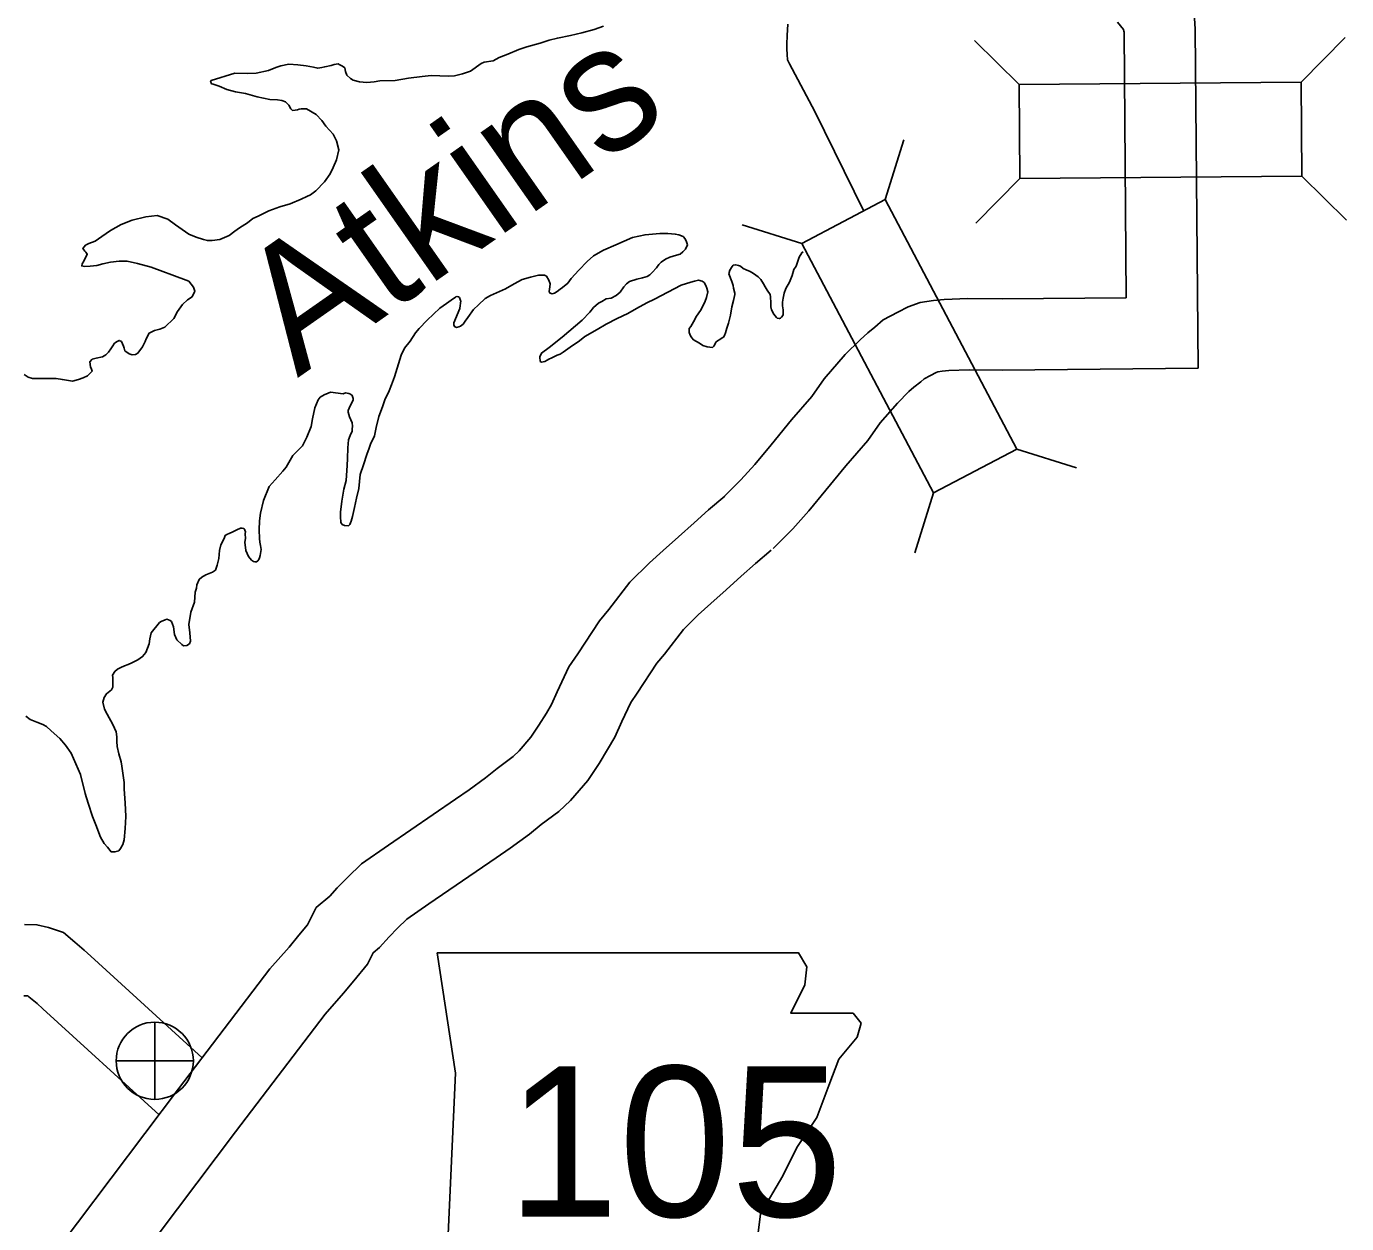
# Model space of a CAD drawing. Extents: x 1374139 to 1377472, y 1168351 to 1170484.
# Drawn here: x 1374794.6 to 1374850.2, y 1169894.4 to 1169944.8 of the extents above; entities that cross this region are included whole.
import ezdxf

# ---------------------------------------------------------------- set-up
doc = ezdxf.new("R2010")
doc.units = 0
doc.layers.add('Default', color=7, linetype='Continuous')

msp = doc.modelspace()

# ---------------------------------------------------------------- linework, layer by layer
at = {"layer": 'Default'}
for p, q in [((1374836.447, 1169942.342), (1374834.565, 1169944.193)), ((1374848.327, 1169942.44), (1374850.178, 1169944.322)), ((1374830.809, 1169937.499), (1374831.59, 1169940.021)), ((1374836.48, 1169938.382), (1374834.629, 1169936.5)), ((1374848.359, 1169938.48), (1374850.242, 1169936.628)), ((1374827.306, 1169935.653), (1374824.784, 1169936.434)), ((1374836.347, 1169926.989), (1374838.869, 1169926.208)), ((1374832.844, 1169925.143), (1374832.063, 1169922.621)), ((1374800.049, 1169899.608), (1374800.049, 1169902.858)), ((1374798.424, 1169901.233), (1374801.674, 1169901.233))]:
    msp.add_line(p, q, dxfattribs=at)
for points in [[(1374818.56, 1169944.665), (1374818.949, 1169944.796)], [(1374826.709, 1169944.883), (1374826.68, 1169944.412), (1374826.671, 1169944.042), (1374826.661, 1169943.842), (1374826.682, 1169943.611), (1374826.693, 1169943.381), (1374826.773, 1169943.211), (1374827.847, 1169941.201)], [(1374840.599, 1169944.974), (1374840.848, 1169944.654), (1374840.865, 1169944.597), (1374840.869, 1169944.541), (1374840.961, 1169933.366)], [(1374843.831, 1169945.136), (1374843.868, 1169944.672), (1374843.986, 1169930.395)], [(1374801.786, 1169935.919), (1374802.106, 1169935.819), (1374802.266, 1169935.769), (1374802.465, 1169935.77), (1374802.785, 1169935.821), (1374803.184, 1169935.982), (1374803.423, 1169936.162), (1374803.612, 1169936.313), (1374803.951, 1169936.514), (1374804.181, 1169936.695), (1374804.4, 1169936.805), (1374804.859, 1169937.027), (1374805.318, 1169937.198), (1374805.757, 1169937.319), (1374806.216, 1169937.52), (1374806.455, 1169937.631), (1374806.605, 1169937.701), (1374806.834, 1169937.862), (1374807.202, 1169938.243), (1374807.431, 1169938.584), (1374807.56, 1169938.855), (1374807.699, 1169939.165), (1374807.798, 1169939.596), (1374807.697, 1169939.976), (1374807.556, 1169940.246), (1374807.406, 1169940.416), (1374807.256, 1169940.596), (1374807.085, 1169940.826), (1374806.845, 1169941.076), (1374806.435, 1169941.325), (1374806.325, 1169941.325), (1374806.215, 1169941.325), (1374806.135, 1169941.305), (1374806.066, 1169941.284), (1374805.956, 1169941.264), (1374805.856, 1169941.254), (1374805.776, 1169941.324), (1374805.696, 1169941.474), (1374805.555, 1169941.614), (1374805.395, 1169941.674), (1374805.216, 1169941.693), (1374804.896, 1169941.713), (1374804.356, 1169941.822), (1374803.867, 1169941.961), (1374803.447, 1169942.04), (1374803.087, 1169942.139), (1374802.757, 1169942.279), (1374802.507, 1169942.358), (1374802.437, 1169942.378), (1374802.397, 1169942.478), (1374802.417, 1169942.518), (1374803.425, 1169942.821), (1374803.934, 1169942.812), (1374804.324, 1169942.823), (1374804.843, 1169942.934), (1374805.152, 1169943.055), (1374805.351, 1169943.135), (1374805.691, 1169943.196), (1374806.08, 1169943.167), (1374806.42, 1169943.128), (1374806.74, 1169943.068), (1374806.91, 1169943.028), (1374807.079, 1169943.059), (1374807.209, 1169943.089), (1374807.479, 1169943.14), (1374807.608, 1169943.18), (1374807.768, 1169943.211), (1374807.808, 1169943.191), (1374807.958, 1169943.121), (1374808.048, 1169943.041), (1374808.088, 1169942.891), (1374808.139, 1169942.741), (1374808.289, 1169942.591), (1374808.409, 1169942.521), (1374808.669, 1169942.452), (1374808.979, 1169942.432), (1374809.288, 1169942.453), (1374809.528, 1169942.493), (1374810.177, 1169942.515), (1374810.736, 1169942.606), (1374811.305, 1169942.687), (1374811.684, 1169942.718), (1374812.054, 1169942.709), (1374812.413, 1169942.7), (1374812.673, 1169942.71), (1374813.002, 1169942.791), (1374813.182, 1169942.852), (1374813.352, 1169942.902), (1374813.79, 1169943.223), (1374813.92, 1169943.284), (1374814.299, 1169943.345), (1374814.548, 1169943.475), (1374814.917, 1169943.626), (1374815.386, 1169943.818), (1374815.716, 1169943.928), (1374816.274, 1169944.09), (1374816.654, 1169944.211), (1374817.003, 1169944.302), (1374817.552, 1169944.413), (1374818.031, 1169944.524), (1374818.56, 1169944.665)], [(1374827.847, 1169941.201), (1374829.917, 1169937.017)], [(1374794.551, 1169930.136), (1374794.711, 1169930.026), (1374794.901, 1169929.966), (1374795.071, 1169929.957), (1374795.271, 1169929.967), (1374795.471, 1169929.968), (1374795.89, 1169929.968), (1374796.16, 1169929.919), (1374796.579, 1169929.85), (1374796.589, 1169929.85), (1374796.839, 1169929.92), (1374797.038, 1169929.991), (1374797.218, 1169930.071), (1374797.417, 1169930.272), (1374797.387, 1169930.362), (1374797.347, 1169930.452), (1374797.316, 1169930.672), (1374797.416, 1169930.773), (1374797.585, 1169930.823), (1374797.845, 1169930.874), (1374797.985, 1169930.954), (1374798.094, 1169931.075), (1374798.194, 1169931.215), (1374798.283, 1169931.345), (1374798.353, 1169931.446), (1374798.462, 1169931.526), (1374798.552, 1169931.566), (1374798.642, 1169931.516), (1374798.733, 1169931.326), (1374798.753, 1169931.236), (1374798.783, 1169931.136), (1374798.973, 1169930.996), (1374799.093, 1169930.957), (1374799.233, 1169930.977), (1374799.333, 1169931.027), (1374799.532, 1169931.298), (1374799.651, 1169931.518), (1374799.69, 1169931.639), (1374799.81, 1169931.879), (1374800.039, 1169931.98), (1374800.259, 1169932.04), (1374800.468, 1169932.121), (1374800.857, 1169932.492), (1374801.006, 1169932.783), (1374801.214, 1169933.084), (1374801.434, 1169933.274), (1374801.623, 1169933.405), (1374801.732, 1169933.646), (1374801.682, 1169933.816), (1374801.481, 1169934.056), (1374800.772, 1169934.334), (1374800.382, 1169934.464), (1374799.892, 1169934.653), (1374799.322, 1169934.812), (1374798.893, 1169934.901), (1374798.553, 1169934.9), (1374798.184, 1169934.86), (1374797.864, 1169934.789), (1374797.605, 1169934.728), (1374797.335, 1169934.688), (1374797.095, 1169934.677), (1374796.976, 1169934.707), (1374796.985, 1169934.797), (1374797.055, 1169934.907), (1374797.204, 1169935.198), (1374797.144, 1169935.288), (1374797.104, 1169935.328), (1374797.023, 1169935.438), (1374797.133, 1169935.578), (1374797.273, 1169935.649), (1374797.542, 1169935.749), (1374797.821, 1169935.94), (1374798.19, 1169936.201), (1374798.629, 1169936.452), (1374799.097, 1169936.634), (1374799.676, 1169936.765), (1374800.156, 1169936.826), (1374800.605, 1169936.677), (1374800.926, 1169936.437), (1374801.196, 1169936.238), (1374801.486, 1169936.048), (1374801.786, 1169935.919)], [(1374823.54, 1169931.269), (1374823.43, 1169931.279), (1374823.31, 1169931.299), (1374823.13, 1169931.348), (1374822.99, 1169931.448), (1374822.86, 1169931.528), (1374822.74, 1169931.588), (1374822.67, 1169931.678), (1374822.61, 1169931.758), (1374822.55, 1169931.908), (1374822.559, 1169932.068), (1374822.619, 1169932.148), (1374822.738, 1169932.349), (1374822.867, 1169932.589), (1374823.027, 1169932.83), (1374823.126, 1169933.01), (1374823.225, 1169933.221), (1374823.285, 1169933.371), (1374823.334, 1169933.612), (1374823.304, 1169933.762), (1374823.253, 1169933.882), (1374823.183, 1169934.012), (1374823.103, 1169934.062), (1374822.953, 1169934.102), (1374822.783, 1169934.061), (1374822.624, 1169934.021), (1374822.215, 1169933.89), (1374821.098, 1169933.307), (1374820.769, 1169933.146), (1374820.33, 1169932.914), (1374819.971, 1169932.703), (1374819.522, 1169932.492), (1374819.063, 1169932.251), (1374818.674, 1169932.03), (1374818.166, 1169931.738), (1374817.937, 1169931.548), (1374817.548, 1169931.286), (1374817.249, 1169931.076), (1374817.119, 1169930.995), (1374817, 1169930.945), (1374816.77, 1169930.834), (1374816.651, 1169930.774), (1374816.581, 1169930.734), (1374816.471, 1169930.683), (1374816.331, 1169930.653), (1374816.281, 1169930.683), (1374816.271, 1169930.873), (1374816.33, 1169931.033), (1374816.659, 1169931.274), (1374817.207, 1169931.706), (1374818.054, 1169932.419), (1374818.373, 1169932.76), (1374818.532, 1169932.951), (1374818.731, 1169933.131), (1374818.871, 1169933.212), (1374819.06, 1169933.312), (1374819.27, 1169933.353), (1374819.479, 1169933.453), (1374819.649, 1169933.604), (1374819.808, 1169933.824), (1374819.918, 1169933.945), (1374820.047, 1169934.055), (1374820.346, 1169934.146), (1374820.586, 1169934.207), (1374820.786, 1169934.257), (1374820.895, 1169934.327), (1374820.995, 1169934.428), (1374821.174, 1169934.618), (1374821.274, 1169934.769), (1374821.373, 1169934.859), (1374821.563, 1169934.99), (1374821.742, 1169935.07), (1374822.021, 1169935.151), (1374822.171, 1169935.201), (1374822.281, 1169935.292), (1374822.4, 1169935.412), (1374822.48, 1169935.592), (1374822.449, 1169935.712), (1374822.389, 1169935.842), (1374822.299, 1169935.942), (1374822.119, 1169936.012), (1374821.969, 1169936.042), (1374821.659, 1169936.071), (1374821.32, 1169936.071), (1374820.701, 1169936.019), (1374820.172, 1169935.908), (1374819.464, 1169935.586), (1374818.945, 1169935.365), (1374818.526, 1169935.133), (1374818.257, 1169934.892), (1374817.909, 1169934.531), (1374817.58, 1169934.17), (1374817.441, 1169933.98), (1374817.222, 1169933.789), (1374817.122, 1169933.719), (1374816.992, 1169933.628), (1374816.883, 1169933.558), (1374816.783, 1169933.528), (1374816.673, 1169933.567), (1374816.653, 1169933.637), (1374816.672, 1169933.718)], [(1374827.359, 1169935.298), (1374827.294, 1169935.262), (1374827.185, 1169935.072), (1374827.066, 1169934.701), (1374826.957, 1169934.551), (1374826.897, 1169934.3), (1374826.778, 1169934.02), (1374826.629, 1169933.759), (1374826.55, 1169933.559), (1374826.511, 1169933.348), (1374826.481, 1169933.178), (1374826.491, 1169933.028), (1374826.512, 1169932.858), (1374826.512, 1169932.657), (1374826.493, 1169932.617), (1374826.443, 1169932.547), (1374826.403, 1169932.507), (1374826.353, 1169932.487), (1374826.263, 1169932.507), (1374826.233, 1169932.537), (1374826.123, 1169932.676), (1374826.023, 1169932.856), (1374825.992, 1169932.977), (1374825.992, 1169933.157), (1374825.981, 1169933.397), (1374825.971, 1169933.507), (1374825.84, 1169933.687), (1374825.75, 1169933.817), (1374825.68, 1169933.957), (1374825.57, 1169934.127), (1374825.459, 1169934.247), (1374825.269, 1169934.387), (1374825.119, 1169934.467), (1374824.949, 1169934.536), (1374824.829, 1169934.596), (1374824.719, 1169934.696), (1374824.629, 1169934.726), (1374824.519, 1169934.756), (1374824.409, 1169934.735), (1374824.36, 1169934.675), (1374824.27, 1169934.525), (1374824.231, 1169934.365), (1374824.351, 1169934.044), (1374824.402, 1169933.884), (1374824.422, 1169933.774), (1374824.483, 1169933.554), (1374824.483, 1169933.504), (1374824.424, 1169933.254), (1374824.354, 1169932.983), (1374824.295, 1169932.633), (1374824.216, 1169932.292), (1374824.137, 1169932.081), (1374824.078, 1169931.881), (1374824.038, 1169931.781), (1374823.998, 1169931.711), (1374823.939, 1169931.671), (1374823.839, 1169931.61), (1374823.749, 1169931.55), (1374823.679, 1169931.49), (1374823.65, 1169931.42), (1374823.59, 1169931.319), (1374823.54, 1169931.269)], [(1374816.672, 1169933.718), (1374816.702, 1169933.948), (1374816.651, 1169934.098), (1374816.541, 1169934.278), (1374816.461, 1169934.318), (1374816.211, 1169934.317), (1374815.872, 1169934.237), (1374815.523, 1169934.126), (1374815.184, 1169933.945), (1374814.815, 1169933.734), (1374814.446, 1169933.573), (1374814.186, 1169933.462), (1374813.957, 1169933.331), (1374813.678, 1169933.06), (1374813.469, 1169932.87), (1374813.23, 1169932.529), (1374813.121, 1169932.378), (1374813.031, 1169932.248), (1374812.922, 1169932.168), (1374812.852, 1169932.137), (1374812.752, 1169932.117), (1374812.672, 1169932.147), (1374812.642, 1169932.217), (1374812.642, 1169932.307), (1374812.89, 1169932.908), (1374812.9, 1169932.929), (1374812.939, 1169933.229), (1374812.929, 1169933.249), (1374812.898, 1169933.329), (1374812.878, 1169933.369), (1374812.838, 1169933.409), (1374812.778, 1169933.419), (1374812.728, 1169933.399), (1374812.719, 1169933.389), (1374812.529, 1169933.258), (1374812.33, 1169933.128), (1374812.051, 1169932.927), (1374811.782, 1169932.666), (1374811.523, 1169932.415), (1374811.184, 1169932.074), (1374811.025, 1169931.893), (1374810.806, 1169931.542), (1374810.567, 1169931.241), (1374810.428, 1169930.941), (1374810.141, 1169930.039), (1374810.022, 1169929.698), (1374809.923, 1169929.448), (1374809.744, 1169929.067), (1374809.645, 1169928.776), (1374809.487, 1169928.365), (1374809.378, 1169927.895), (1374809.309, 1169927.544), (1374809.14, 1169927.193), (1374809.071, 1169927.033), (1374808.982, 1169926.762), (1374808.833, 1169926.332), (1374808.704, 1169925.921), (1374808.636, 1169925.33), (1374808.547, 1169924.929), (1374808.459, 1169924.528), (1374808.37, 1169924.158), (1374808.32, 1169923.957), (1374808.261, 1169923.817), (1374808.201, 1169923.757), (1374808.041, 1169923.767), (1374807.941, 1169923.816), (1374807.891, 1169923.896), (1374807.87, 1169924.147), (1374807.87, 1169924.337), (1374807.928, 1169924.798), (1374808.017, 1169925.308), (1374808.106, 1169925.669), (1374808.154, 1169926.3), (1374808.163, 1169926.59), (1374808.182, 1169927.041), (1374808.211, 1169927.382), (1374808.28, 1169927.562), (1374808.36, 1169927.742), (1374808.36, 1169927.832), (1374808.369, 1169927.963), (1374808.359, 1169928.093), (1374808.309, 1169928.223), (1374808.248, 1169928.353), (1374808.198, 1169928.553), (1374808.198, 1169928.623), (1374808.277, 1169928.813), (1374808.347, 1169928.944), (1374808.406, 1169929.064), (1374808.406, 1169929.124), (1374808.356, 1169929.254), (1374808.286, 1169929.304), (1374808.216, 1169929.334), (1374808.086, 1169929.354), (1374807.976, 1169929.313), (1374807.456, 1169929.382), (1374807.347, 1169929.352), (1374807.177, 1169929.272), (1374807.018, 1169929.181), (1374806.928, 1169929.061), (1374806.789, 1169928.73), (1374806.691, 1169928.269)], [(1374823.971, 1169924.936), (1374824.736, 1169925.698), (1374825.315, 1169926.347), (1374826.002, 1169927.174), (1374826.858, 1169928.22), (1374827.719, 1169929.213), (1374828.236, 1169929.944), (1374829.128, 1169930.977), (1374829.754, 1169931.596), (1374830.082, 1169931.89), (1374830.374, 1169932.123), (1374830.73, 1169932.439), (1374831.341, 1169932.761), (1374831.781, 1169932.982), (1374832.286, 1169933.158), (1374832.842, 1169933.25), (1374833.299, 1169933.288), (1374834.289, 1169933.333), (1374835.734, 1169933.316), (1374840.961, 1169933.366)], [(1374826.087, 1169922.81), (1374826.915, 1169923.634), (1374827.59, 1169924.389), (1374828.317, 1169925.267), (1374829.152, 1169926.287), (1374830.083, 1169927.36), (1374830.601, 1169928.093), (1374831.322, 1169928.927), (1374831.811, 1169929.411), (1374832.021, 1169929.599), (1374832.307, 1169929.828), (1374832.449, 1169929.954), (1374832.716, 1169930.094), (1374832.954, 1169930.214), (1374833.028, 1169930.24), (1374833.211, 1169930.27), (1374833.492, 1169930.294), (1374834.34, 1169930.333), (1374835.731, 1169930.316), (1374843.986, 1169930.395)], [(1374806.691, 1169928.269), (1374806.631, 1169927.949), (1374806.453, 1169927.498), (1374806.274, 1169927.127), (1374805.866, 1169926.726), (1374805.588, 1169926.234), (1374805.448, 1169926.064), (1374805.12, 1169925.703), (1374804.861, 1169925.422), (1374804.623, 1169924.821), (1374804.504, 1169924.3), (1374804.465, 1169923.969), (1374804.446, 1169923.589), (1374804.457, 1169923.228), (1374804.478, 1169923.068), (1374804.508, 1169922.928), (1374804.529, 1169922.758), (1374804.489, 1169922.507), (1374804.46, 1169922.407), (1374804.43, 1169922.337), (1374804.39, 1169922.287), (1374804.33, 1169922.247), (1374804.26, 1169922.247), (1374804.21, 1169922.257), (1374804.12, 1169922.316), (1374804, 1169922.466), (1374803.879, 1169922.726), (1374803.839, 1169923.067), (1374803.868, 1169923.227), (1374803.858, 1169923.427), (1374803.867, 1169923.517), (1374803.847, 1169923.557), (1374803.837, 1169923.597), (1374803.797, 1169923.647), (1374803.727, 1169923.667), (1374803.657, 1169923.657), (1374803.508, 1169923.597), (1374803.308, 1169923.496), (1374803.208, 1169923.456), (1374803.089, 1169923.396), (1374803.019, 1169923.355), (1374802.979, 1169923.275), (1374802.91, 1169923.115), (1374802.83, 1169922.954), (1374802.771, 1169922.724), (1374802.742, 1169922.384), (1374802.683, 1169922.103), (1374802.603, 1169921.893), (1374802.474, 1169921.802), (1374802.344, 1169921.752), (1374802.205, 1169921.692), (1374802.035, 1169921.601), (1374801.915, 1169921.501), (1374801.826, 1169921.27), (1374801.807, 1169921.13), (1374801.747, 1169920.96), (1374801.718, 1169920.549), (1374801.57, 1169920.128), (1374801.481, 1169919.607), (1374801.532, 1169919.257), (1374801.553, 1169918.907), (1374801.513, 1169918.796), (1374801.394, 1169918.716), (1374801.254, 1169918.706), (1374801.184, 1169918.756), (1374800.974, 1169918.965), (1374800.883, 1169919.186), (1374800.842, 1169919.506), (1374800.752, 1169919.726), (1374800.692, 1169919.776), (1374800.562, 1169919.826), (1374800.482, 1169919.805), (1374800.312, 1169919.725), (1374800.253, 1169919.685), (1374799.894, 1169919.254), (1374799.845, 1169919.003), (1374799.806, 1169918.793), (1374799.746, 1169918.602), (1374799.677, 1169918.432), (1374799.537, 1169918.251), (1374799.338, 1169918.111), (1374799.079, 1169917.99), (1374798.929, 1169917.92), (1374798.77, 1169917.859), (1374798.62, 1169917.789), (1374798.48, 1169917.719), (1374798.371, 1169917.628), (1374798.271, 1169917.478), (1374798.282, 1169917.378), (1374798.282, 1169917.197), (1374798.283, 1169916.997), (1374798.283, 1169916.967), (1374798.233, 1169916.857), (1374798.014, 1169916.686), (1374797.924, 1169916.536), (1374797.865, 1169916.335), (1374797.926, 1169916.035), (1374798.046, 1169915.825), (1374798.277, 1169915.395), (1374798.418, 1169915.085), (1374798.448, 1169914.875)], [(1374795.38, 1169892.522), (1374801.051, 1169900.049), (1374804.897, 1169905.099), (1374805.711, 1169906.022), (1374806.115, 1169906.517), (1374806.478, 1169906.952), (1374806.847, 1169907.685), (1374807.42, 1169908.166), (1374807.733, 1169908.516), (1374808.17, 1169908.957), (1374808.756, 1169909.524), (1374809.886, 1169910.309), (1374812.717, 1169912.247), (1374813.283, 1169912.64), (1374813.983, 1169913.142), (1374814.463, 1169913.546), (1374815.142, 1169914.047), (1374815.398, 1169914.285), (1374815.89, 1169914.854), (1374816.23, 1169915.364), (1374816.545, 1169915.878), (1374816.754, 1169916.234), (1374816.996, 1169916.776), (1374817.489, 1169917.816), (1374817.867, 1169918.376), (1374818.783, 1169919.762), (1374819.174, 1169920.232), (1374820.054, 1169921.383), (1374820.885, 1169922.208), (1374821.466, 1169922.721), (1374822.103, 1169923.303), (1374822.758, 1169923.881), (1374823.374, 1169924.43), (1374824.052, 1169925.012)], [(1374797.749, 1169890.681), (1374803.442, 1169898.237), (1374807.218, 1169903.196), (1374807.998, 1169904.079), (1374808.429, 1169904.607), (1374809.003, 1169905.296), (1374809.249, 1169905.785), (1374809.513, 1169906.007), (1374809.917, 1169906.459), (1374810.277, 1169906.821), (1374810.667, 1169907.198), (1374811.59, 1169907.839), (1374814.421, 1169909.778), (1374815.012, 1169910.188), (1374815.826, 1169910.771), (1374816.323, 1169911.19), (1374817.059, 1169911.733), (1374817.56, 1169912.198), (1374818.282, 1169913.033), (1374818.758, 1169913.747), (1374819.119, 1169914.335), (1374819.427, 1169914.861), (1374819.722, 1169915.523), (1374820.102, 1169916.326), (1374820.361, 1169916.709), (1374821.195, 1169917.97), (1374821.52, 1169918.362), (1374822.313, 1169919.398), (1374822.936, 1169920.017), (1374823.47, 1169920.488), (1374824.108, 1169921.071), (1374824.749, 1169921.637), (1374825.348, 1169922.172), (1374826.005, 1169922.734)], [(1374798.448, 1169914.875), (1374798.449, 1169914.675), (1374798.459, 1169914.474), (1374798.54, 1169914.164), (1374798.631, 1169913.824), (1374798.661, 1169913.634), (1374798.763, 1169912.953), (1374798.764, 1169912.673), (1374798.805, 1169912.102), (1374798.837, 1169911.521), (1374798.808, 1169911.011), (1374798.76, 1169910.54), (1374798.71, 1169910.34), (1374798.611, 1169910.169), (1374798.531, 1169910.079), (1374798.372, 1169910.029), (1374798.212, 1169910.038), (1374798.052, 1169910.228), (1374797.921, 1169910.378), (1374797.761, 1169910.648), (1374797.56, 1169911.168), (1374797.429, 1169911.518), (1374797.237, 1169912.079), (1374797.117, 1169912.489), (1374796.915, 1169913.29), (1374796.523, 1169914.18), (1374796.292, 1169914.53), (1374796.052, 1169914.8), (1374795.691, 1169915.129), (1374795.491, 1169915.309), (1374795.341, 1169915.389), (1374795.081, 1169915.498), (1374794.801, 1169915.608), (1374794.621, 1169915.738)], [(1374794.558, 1169906.975), (1374795.088, 1169906.961), (1374795.571, 1169906.85), (1374796.204, 1169906.633), (1374796.685, 1169906.224), (1374797.079, 1169905.895), (1374797.363, 1169905.633), (1374802.047, 1169901.356)], [(1374794.54, 1169903.974), (1374794.705, 1169903.97), (1374794.752, 1169903.93), (1374795.099, 1169903.639), (1374795.336, 1169903.422), (1374800.227, 1169898.956)]]:
    msp.add_lwpolyline(points, dxfattribs=at)
for points in [[(1374836.48, 1169938.382), (1374848.359, 1169938.48), (1374848.327, 1169942.44), (1374836.447, 1169942.342)], [(1374827.306, 1169935.653), (1374832.844, 1169925.143), (1374836.347, 1169926.989), (1374830.809, 1169937.499)], [(1374811.945, 1169905.782), (1374812.707, 1169900.706), (1374812.368, 1169893.009), (1374813.045, 1169892.586), (1374814.314, 1169892.586), (1374814.314, 1169889.879), (1374824.972, 1169889.879), (1374825.48, 1169890.979), (1374825.311, 1169892.755), (1374825.564, 1169894.785), (1374826.495, 1169896.392), (1374827.087, 1169897.577), (1374827.933, 1169898.845), (1374828.44, 1169900.199), (1374828.863, 1169901.298), (1374829.625, 1169902.229), (1374829.794, 1169902.821), (1374829.455, 1169903.244), (1374826.833, 1169903.244), (1374827.425, 1169904.428), (1374827.51, 1169905.19), (1374827.159, 1169905.774)]]:
    msp.add_lwpolyline(points, close=True, dxfattribs=at)
msp.add_circle((1374800.049, 1169901.233), 1.625, dxfattribs=at)

# ---------------------------------------------------------------- texts
msp.add_text('Atkins', height=5.28, rotation=35, dxfattribs=at).set_placement((1374806.062, 1169929.98))
msp.add_text('105', height=6.336, dxfattribs=at).set_placement((1374814.882, 1169894.67))

doc.saveas('drawing.dxf')
